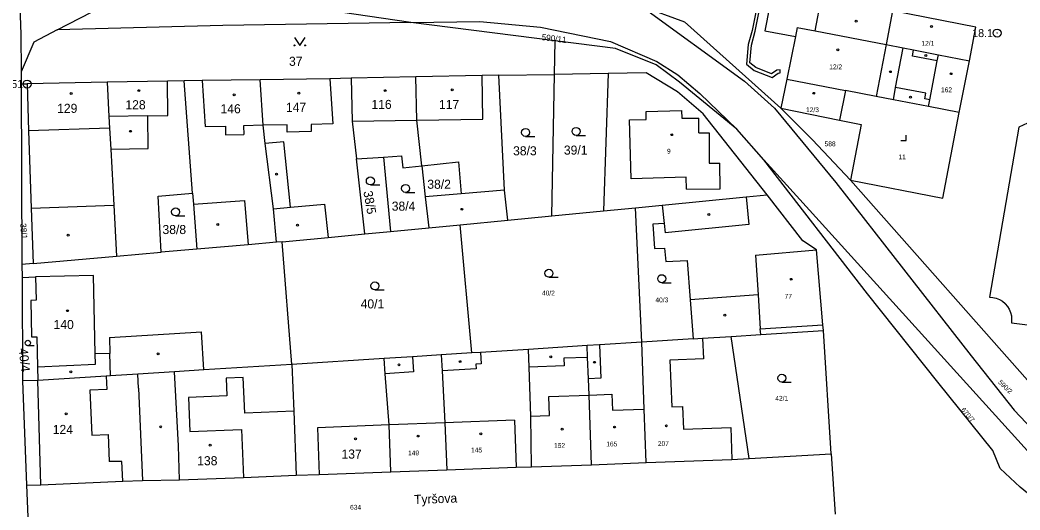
# Model space of a CAD drawing. Extents: x -758582 to -751794, y -998770 to -994350.
# Drawn here: x -755869.9 to -755682.4, y -995599.1 to -995507.3 of the extents above; entities that cross this region are included whole.
import ezdxf

# ---------------------------------------------------------------- set-up
doc = ezdxf.new("R2010")
doc.units = 0
for name, color, linetype in [('Hranice parcel', 7, 'Continuous'), ('Parcelní čísla', 7, 'Continuous'), ('Pop  PČ popisy', 7, 'Continuous'), ('Vnitřní kresba', 7, 'Continuous'), ('Věcná břemena k části', 7, 'Continuous'), ('Značky bodu BP', 7, 'Continuous'), ('Značky budov', 7, 'Continuous'), ('Značky kultur', 7, 'Continuous')]:
    doc.layers.add(name, color=color, linetype=linetype)

msp = doc.modelspace()

# ---------------------------------------------------------------- linework, layer by layer
at = {"layer": 'Hranice parcel'}
for p, q in [((-755796.67, -995507.74), (-755820.13, -995504.28)), ((-755796.67, -995507.74), (-755783.7, -995507.53)), ((-755769.59, -995511.17), (-755796.67, -995507.74)), ((-755769.71, -995517.44), (-755769.59, -995511.17)), ((-755693.81, -995524.59), (-755691.93, -995514.87)), ((-755869.7, -995516.97), (-755869.69, -995519.24)), ((-755795.69, -995517.91), (-755807.81, -995518.18)), ((-755780.15, -995517.61), (-755769.71, -995517.44)), ((-755770.23, -995543.96), (-755769.71, -995517.44)), ((-755759.63, -995517.28), (-755769.71, -995517.44)), ((-755759.63, -995517.28), (-755760.49, -995543.03)), ((-755869.69, -995519.24), (-755868.59, -995519.22)), ((-755869.69, -995519.24), (-755869.54, -995553.06)), ((-755853.58, -995518.9), (-755868.59, -995519.22)), ((-755837.55, -995539.67), (-755839.14, -995518.67)), ((-755726.18, -995518.34), (-755727.29, -995523.75)), ((-755726.18, -995518.34), (-755715.17, -995520.46)), ((-755742.45, -995521.01), (-755735.5, -995527.68)), ((-755715.17, -995520.46), (-755716.3, -995526)), ((-755709.43, -995521.57), (-755715.17, -995520.46)), ((-755727.29, -995523.75), (-755716.3, -995526)), ((-755693.81, -995524.59), (-755699.6, -995523.47)), ((-755682.68, -995527.3), (-755688.15, -995559.17)), ((-755730.44, -995533.46), (-755735.5, -995527.68)), ((-755806.83, -995533.28), (-755801.76, -995532.93)), ((-755801.76, -995532.93), (-755800.48, -995546.86)), ((-755805.25, -995547.32), (-755806.83, -995533.28)), ((-755794.59, -995534.55), (-755793.93, -995540.4)), ((-755711.02, -995558.53), (-755730.44, -995533.46)), ((-755714.19, -995537.28), (-755660.02, -995598.5)), ((-755793.93, -995540.4), (-755793.29, -995546.17)), ((-755760.49, -995543.03), (-755754.54, -995542.46)), ((-755754.54, -995542.46), (-755749.5, -995541.96)), ((-755753.36, -995567.61), (-755754.54, -995542.46)), ((-755778.44, -995544.75), (-755770.23, -995543.96)), ((-755770.23, -995543.96), (-755760.49, -995543.03)), ((-755800.48, -995546.86), (-755793.29, -995546.17)), ((-755793.29, -995546.17), (-755787.42, -995545.61)), ((-755787.42, -995545.61), (-755778.44, -995544.75)), ((-755785.21, -995569.63), (-755787.42, -995545.61)), ((-755805.25, -995547.32), (-755800.48, -995546.86)), ((-755820.76, -995548.81), (-755821.85, -995548.9)), ((-755818.96, -995571.78), (-755820.76, -995548.81)), ((-755867.44, -995552.88), (-755851.79, -995551.51)), ((-755851.79, -995551.51), (-755843.43, -995550.78)), ((-755836.76, -995550.2), (-755843.43, -995550.78)), ((-755867.44, -995552.88), (-755869.54, -995553.06)), ((-755869.54, -995553.06), (-755869.53, -995555.47)), ((-755869.53, -995555.47), (-755869.44, -995574.87)), ((-755733.22, -995589.42), (-755736.57, -995566.54)), ((-755717.83, -995588.55), (-755719.3, -995565.44)), ((-755763.57, -995568.26), (-755774.61, -995568.96)), ((-755743.71, -995566.99), (-755753.36, -995567.61)), ((-755801.66, -995570.68), (-755818.96, -995571.78)), ((-755785.21, -995569.63), (-755790.95, -995570)), ((-755866.58, -995574.81), (-755869.44, -995574.87)), ((-755869.44, -995574.87), (-755868.68, -995594.4)), ((-755733.22, -995589.42), (-755717.83, -995588.55)), ((-755717.83, -995588.55), (-755717.11, -995599.87)), ((-755773.99, -995591), (-755762.75, -995590.58)), ((-755762.75, -995590.58), (-755752.53, -995590.19)), ((-755800.38, -995591.92), (-755789.9, -995591.53)), ((-755868.68, -995594.4), (-755868.24, -995605.34)), ((-755850.65, -995593.69), (-755846.92, -995593.54)), ((-755846.92, -995593.54), (-755839.98, -995593.39))]:
    msp.add_line(p, q, dxfattribs=at)
for points in [[(-755872.01, -995486.03), (-755870.25, -995495.79), (-755869.73, -995509.94), (-755869.7, -995516.97)], [(-755862.96, -995509.12), (-755847.86, -995501.28), (-755820.13, -995504.28)], [(-755706.34, -995505.56), (-755719.62, -995503), (-755719.39, -995501.79), (-755728.49, -995500.03), (-755730.28, -995509.25), (-755724.55, -995510.36), (-755726.18, -995518.34)], [(-755753.53, -995504.57), (-755745.32, -995507.58), (-755727.29, -995523.75)], [(-755753.53, -995504.57), (-755734.09, -995518.71), (-755728.45, -995523.76), (-755716.95, -995537.68)], [(-755706.34, -995505.56), (-755707.55, -995511.85), (-755709.43, -995521.57)], [(-755691.93, -995514.87), (-755690.72, -995508.58), (-755706.34, -995505.56)], [(-755796.67, -995507.74), (-755831.86, -995508.3), (-755862.96, -995509.12)], [(-755783.7, -995507.53), (-755772.32, -995508.6), (-755759.23, -995511.25), (-755750.51, -995515.04), (-755746.57, -995517.5), (-755742.45, -995521.01)], [(-755862.96, -995509.12), (-755867.35, -995511.4), (-755869.7, -995516.97)], [(-755735.5, -995527.68), (-755746.29, -995518.89), (-755750.64, -995515.68), (-755758.3, -995512.6), (-755769.59, -995511.17)], [(-755699.6, -995523.47), (-755699.36, -995522.23), (-755697.95, -995514.93), (-755702.61, -995514.02), (-755702.39, -995512.85), (-755697.72, -995513.75), (-755691.93, -995514.87)], [(-755807.81, -995518.18), (-755811.84, -995518.26), (-755824.87, -995518.44)], [(-755807.81, -995518.18), (-755807.63, -995526.23), (-755806.83, -995533.28)], [(-755780.15, -995517.61), (-755783.28, -995517.66), (-755795.69, -995517.91)], [(-755794.59, -995534.55), (-755795.54, -995526.03), (-755795.69, -995517.91)], [(-755778.44, -995544.75), (-755779.09, -995539.12), (-755780.15, -995517.61)], [(-755729.81, -995539.99), (-755741.81, -995524.84), (-755746.65, -995520.74), (-755752.52, -995517.16), (-755759.63, -995517.28)], [(-755868.59, -995519.22), (-755868.29, -995528.03), (-755867.8, -995542.49), (-755867.44, -995552.88)], [(-755839.14, -995518.67), (-755842.28, -995518.7), (-755853.58, -995518.9)], [(-755853.58, -995518.9), (-755853.23, -995525.34), (-755853.11, -995527.51), (-755852.89, -995531.44), (-755852.31, -995541.96), (-755851.79, -995551.51)], [(-755824.87, -995518.44), (-755835.78, -995518.6), (-755839.14, -995518.67)], [(-755821.85, -995548.9), (-755822.37, -995542.65), (-755823.92, -995530.41), (-755824.35, -995526.98), (-755824.87, -995518.44)], [(-755699.6, -995523.47), (-755706.18, -995522.2), (-755709.43, -995521.57)], [(-755727.29, -995523.75), (-755721.34, -995529.7), (-755714.19, -995537.28)], [(-755714.19, -995537.28), (-755696.91, -995540.63), (-755693.81, -995524.59)], [(-755678.69, -995524.38), (-755679.25, -995525.07), (-755679.88, -995525.7), (-755680.33, -995526.07), (-755681.06, -995526.57), (-755681.85, -995526.98), (-755682.68, -995527.3)], [(-755716.3, -995526), (-755712.22, -995526.83), (-755714.19, -995537.28)], [(-755801.76, -995532.93), (-755798.37, -995532.7), (-755798.17, -995534.92), (-755794.59, -995534.55)], [(-755794.59, -995534.55), (-755787.73, -995533.84), (-755787.18, -995539.82), (-755793.93, -995540.4)], [(-755730.44, -995533.46), (-755723.71, -995540.87), (-755670.24, -995599.89), (-755662.87, -995606.2)], [(-755716.95, -995537.68), (-755691.56, -995570.18), (-755683.54, -995580.35), (-755676.79, -995587.47), (-755667.91, -995594.3), (-755659.73, -995599.25), (-755651.07, -995602.85), (-755627.48, -995607.66), (-755571.2, -995617.75), (-755557.19, -995620.88), (-755550.82, -995622.5)], [(-755843.43, -995550.78), (-755843.98, -995540.24), (-755837.55, -995539.67)], [(-755837.55, -995539.67), (-755837.39, -995541.77), (-755836.76, -995550.2)], [(-755749.5, -995541.96), (-755733.79, -995540.39), (-755729.81, -995539.99)], [(-755719.3, -995565.44), (-755719.37, -995564.36), (-755720.6, -995550.34), (-755723.16, -995548.61), (-755729.81, -995539.99)], [(-755749.5, -995541.96), (-755749.16, -995545.35), (-755751.25, -995545.52), (-755750.95, -995550.07), (-755749.06, -995550), (-755748.86, -995552.53), (-755744.82, -995552.33), (-755744.26, -995559.71), (-755743.71, -995566.99)], [(-755820.76, -995548.81), (-755812.15, -995547.98), (-755805.25, -995547.32)], [(-755821.85, -995548.9), (-755827.12, -995549.36), (-755836.76, -995550.2)], [(-755869.53, -995555.47), (-755867.01, -995555.37), (-755866.91, -995559.77), (-755867.91, -995559.79), (-755867.76, -995566.64), (-755866.76, -995566.62), (-755866.64, -995572.22), (-755866.58, -995574.81)], [(-755665.13, -995605.21), (-755674.01, -995599.68), (-755677.27, -995598.94), (-755682.38, -995594.8), (-755686.16, -995591.27), (-755687.53, -995587.93), (-755697.87, -995575.1), (-755711.02, -995558.53)], [(-755688.15, -995559.17), (-755687.51, -995559.22), (-755686.88, -995559.38), (-755686.28, -995559.63), (-755685.73, -995559.96), (-755685.24, -995560.38), (-755685.2, -995560.42), (-755684.79, -995560.91), (-755684.45, -995561.46), (-755684.21, -995562.06), (-755684.06, -995562.69), (-755684, -995563.33), (-755684.05, -995563.98)], [(-755684.05, -995563.98), (-755668.06, -995566), (-755666.95, -995567.08), (-755655.08, -995568.37)], [(-755743.71, -995566.99), (-755741.93, -995566.88), (-755736.57, -995566.54)], [(-755736.57, -995566.54), (-755731.05, -995566.19), (-755719.3, -995565.44)], [(-755753.36, -995567.61), (-755761.27, -995568.11), (-755763.57, -995568.26)], [(-755762.75, -995590.58), (-755763.23, -995577.52), (-755763.34, -995574.46), (-755763.49, -995570.47), (-755763.57, -995568.26)], [(-755752.53, -995590.19), (-755752.9, -995580.15), (-755753.36, -995567.61)], [(-755790.95, -995570), (-755796.33, -995570.34), (-755801.66, -995570.68)], [(-755800.38, -995591.92), (-755800.69, -995583.13), (-755801.43, -995573.57), (-755801.66, -995570.68)], [(-755790.95, -995570), (-755790.79, -995572.97), (-755790.25, -995582.72), (-755789.9, -995591.53)], [(-755774.61, -995568.96), (-755783.57, -995569.53), (-755785.21, -995569.63)], [(-755773.99, -995591), (-755774.12, -995581.47), (-755774.48, -995572.29), (-755774.61, -995568.96)], [(-755818.96, -995571.78), (-755835.46, -995572.83), (-755840.93, -995573.18)], [(-755818.96, -995571.78), (-755818.6, -995580.57), (-755818.12, -995592.56)], [(-755840.93, -995573.18), (-755847.83, -995573.62), (-755852.92, -995573.94), (-755853.77, -995573.99), (-755866.58, -995574.81)], [(-755839.98, -995593.39), (-755840.21, -995587.06), (-755840.93, -995573.18)], [(-755752.53, -995590.19), (-755736.43, -995589.6), (-755733.22, -995589.42)], [(-755789.9, -995591.53), (-755776.87, -995591.04), (-755773.99, -995591)], [(-755839.98, -995593.39), (-755828.01, -995592.96), (-755818.12, -995592.56)], [(-755818.12, -995592.56), (-755813.81, -995592.39), (-755800.38, -995591.92)], [(-755868.68, -995594.4), (-755866, -995594.32), (-755850.65, -995593.69)]]:
    msp.add_lwpolyline(points, dxfattribs=at)
at = {"layer": 'Vnitřní kresba'}
for p, q in [((-755720.83, -995509.28), (-755719.62, -995503)), ((-755724.2, -995508.63), (-755724.55, -995510.36)), ((-755724.2, -995508.63), (-755720.83, -995509.28)), ((-755720.83, -995509.28), (-755707.55, -995511.85)), ((-755707.55, -995511.85), (-755704.36, -995512.48)), ((-755705.75, -995519.91), (-755704.36, -995512.48)), ((-755704.36, -995512.48), (-755702.39, -995512.85)), ((-755697.95, -995514.93), (-755697.72, -995513.75)), ((-755783.15, -995525.83), (-755783.28, -995517.66)), ((-755842.17, -995525.15), (-755842.28, -995518.7)), ((-755835.78, -995518.6), (-755835.21, -995527.19)), ((-755811.84, -995518.26), (-755811.25, -995526.73)), ((-755706.18, -995522.2), (-755705.75, -995519.91)), ((-755700.1, -995520.97), (-755705.75, -995519.91)), ((-755700.3, -995522.05), (-755700.1, -995520.97)), ((-755699.36, -995522.23), (-755700.3, -995522.05)), ((-755845.96, -995525.22), (-755853.23, -995525.34)), ((-755845.96, -995525.22), (-755842.17, -995525.15)), ((-755845.86, -995531.31), (-755845.96, -995525.22)), ((-755752.55, -995524.39), (-755745.9, -995524.21)), ((-755752.5, -995525.89), (-755752.55, -995524.39)), ((-755745.9, -995524.21), (-755745.86, -995525.65)), ((-755745.86, -995525.65), (-755742.66, -995525.63)), ((-755742.64, -995528.4), (-755742.66, -995525.63)), ((-755853.11, -995527.51), (-755868.29, -995528.03)), ((-755835.21, -995527.19), (-755831.41, -995527.12)), ((-755831.41, -995527.12), (-755831.38, -995528.74)), ((-755824.35, -995526.98), (-755828.01, -995527.05)), ((-755828.01, -995527.05), (-755827.98, -995528.68)), ((-755819.85, -995526.89), (-755824.35, -995526.98)), ((-755819.82, -995528.24), (-755819.85, -995526.89)), ((-755811.25, -995526.73), (-755815.35, -995526.81)), ((-755815.35, -995526.81), (-755815.33, -995528.16)), ((-755807.63, -995526.23), (-755795.54, -995526.03)), ((-755795.54, -995526.03), (-755783.15, -995525.83)), ((-755755.65, -995525.98), (-755752.5, -995525.89)), ((-755755.35, -995536.98), (-755755.65, -995525.98)), ((-755831.38, -995528.74), (-755827.98, -995528.68)), ((-755815.33, -995528.16), (-755819.82, -995528.24)), ((-755742.64, -995528.4), (-755740.73, -995528.38)), ((-755740.73, -995528.38), (-755740.69, -995534.08)), ((-755852.89, -995531.44), (-755845.86, -995531.31)), ((-755820.46, -995530.07), (-755823.92, -995530.41)), ((-755819.17, -995542.35), (-755820.46, -995530.07)), ((-755740.69, -995534.08), (-755738.69, -995534.07)), ((-755738.67, -995538.87), (-755738.69, -995534.07)), ((-755745.05, -995536.69), (-755755.35, -995536.98)), ((-755744.99, -995538.93), (-755745.05, -995536.69)), ((-755779.09, -995539.12), (-755787.18, -995539.82)), ((-755744.99, -995538.93), (-755738.67, -995538.87)), ((-755733.79, -995540.39), (-755733.27, -995545.59)), ((-755867.8, -995542.49), (-755852.31, -995541.96)), ((-755837.39, -995541.77), (-755827.82, -995541.1)), ((-755827.82, -995541.1), (-755827.12, -995549.36)), ((-755822.37, -995542.65), (-755819.17, -995542.35)), ((-755819.17, -995542.35), (-755812.85, -995541.77)), ((-755812.85, -995541.77), (-755812.15, -995547.98)), ((-755749.16, -995545.35), (-755748.98, -995547.16)), ((-755733.27, -995545.59), (-755748.98, -995547.16)), ((-755732.02, -995551.34), (-755720.6, -995550.34)), ((-755732.02, -995551.34), (-755731.54, -995558.74)), ((-755856.11, -995555.13), (-755867.01, -995555.37)), ((-755855.79, -995569.77), (-755856.11, -995555.13)), ((-755731.54, -995558.74), (-755744.26, -995559.71)), ((-755731.54, -995558.74), (-755731.12, -995565.12)), ((-755731.12, -995565.12), (-755719.37, -995564.36)), ((-755853.16, -995566.72), (-755835.89, -995565.66)), ((-755853.16, -995566.72), (-755853.09, -995569.71)), ((-755835.46, -995572.83), (-755835.89, -995565.66)), ((-755741.93, -995566.88), (-755741.79, -995570.75)), ((-755731.05, -995566.19), (-755731.12, -995565.12)), ((-755761.27, -995568.11), (-755761.03, -995574.37)), ((-755853.09, -995569.71), (-755855.79, -995569.77)), ((-755855.75, -995571.72), (-755855.79, -995569.77)), ((-755852.92, -995573.94), (-755853.09, -995569.71)), ((-755796.33, -995570.34), (-755796.12, -995573.16)), ((-755783.57, -995569.53), (-755783.45, -995571.66)), ((-755763.49, -995570.47), (-755767.97, -995570.64)), ((-755767.97, -995570.64), (-755767.92, -995572.03)), ((-755866.64, -995572.22), (-755855.75, -995571.72)), ((-755783.45, -995571.66), (-755784.45, -995571.72)), ((-755784.45, -995571.72), (-755784.4, -995572.62)), ((-755767.92, -995572.03), (-755774.48, -995572.29)), ((-755741.79, -995570.75), (-755748.06, -995570.98)), ((-755748.06, -995570.98), (-755747.74, -995579.73)), ((-755853.77, -995573.99), (-755853.62, -995576.5)), ((-755847.72, -995576.25), (-755847.83, -995573.62)), ((-755828.06, -995574.25), (-755831.26, -995574.37)), ((-755831.26, -995574.37), (-755831.13, -995577.67)), ((-755827.79, -995580.94), (-755828.06, -995574.25)), ((-755796.12, -995573.16), (-755801.43, -995573.57)), ((-755784.4, -995572.62), (-755790.79, -995572.97)), ((-755761.03, -995574.37), (-755763.34, -995574.46)), ((-755866, -995594.32), (-755866.58, -995574.81)), ((-755847.72, -995576.25), (-755846.92, -995593.54)), ((-755853.62, -995576.5), (-755856.82, -995576.63)), ((-755856.82, -995576.63), (-755856.47, -995585.02)), ((-755831.13, -995577.67), (-755838.32, -995577.96)), ((-755838.32, -995577.96), (-755838.06, -995584.36)), ((-755770.79, -995577.8), (-755763.23, -995577.52)), ((-755770.66, -995581.35), (-755770.79, -995577.8)), ((-755763.23, -995577.52), (-755758.93, -995577.37)), ((-755758.93, -995577.37), (-755758.82, -995580.36)), ((-755747.74, -995579.73), (-755745.7, -995579.65)), ((-755745.7, -995579.65), (-755745.54, -995583.93)), ((-755818.6, -995580.57), (-755827.79, -995580.94)), ((-755774.12, -995581.47), (-755770.66, -995581.35)), ((-755758.82, -995580.36), (-755752.9, -995580.15)), ((-755800.69, -995583.13), (-755814.15, -995583.66)), ((-755814.15, -995583.66), (-755813.81, -995592.39)), ((-755790.25, -995582.72), (-755800.69, -995583.13)), ((-755777.2, -995582.21), (-755790.25, -995582.72)), ((-755777.2, -995582.21), (-755776.87, -995591.04)), ((-755745.54, -995583.93), (-755736.65, -995583.6)), ((-755736.65, -995583.6), (-755736.43, -995589.6)), ((-755856.47, -995585.02), (-755853.38, -995584.89)), ((-755853.38, -995584.89), (-755853.17, -995590)), ((-755838.06, -995584.36), (-755828.37, -995583.97)), ((-755828.37, -995583.97), (-755828.01, -995592.96)), ((-755850.83, -995589.99), (-755853.17, -995590)), ((-755850.65, -995593.69), (-755850.83, -995589.99))]:
    msp.add_line(p, q, dxfattribs=at)
at = {"layer": 'Věcná břemena k části'}
msp.add_lwpolyline([(-755727.37, -995517.16), (-755727.43, -995516.56), (-755728, -995516.63), (-755729.01, -995517.34), (-755731.97, -995516.17), (-755733.1, -995515.27), (-755732.79, -995511.97), (-755732.08, -995509.34), (-755730.78, -995502.73), (-755730, -995501.44), (-755728.78, -995501.52), (-755728.66, -995500.93), (-755730.32, -995500.82), (-755731.35, -995502.51), (-755732.66, -995509.2), (-755733.38, -995511.86), (-755733.72, -995515.53), (-755732.28, -995516.69), (-755728.93, -995518.02), (-755727.77, -995517.21)], close=True, dxfattribs=at)
at = {"layer": 'Značky bodu BP'}
for centre, radius in [((-755686.72, -995509.7), 0.75), ((-755686.72, -995509.7), 0.03), ((-755868.57, -995519.25), 0.75), ((-755868.57, -995519.25), 0.03)]:
    msp.add_circle(centre, radius, dxfattribs=at)
at = {"layer": 'Značky budov'}
for centre in [(-755713.15, -995507.48), (-755699.03, -995508.48), (-755716.57, -995512.83), (-755700.09, -995513.89), (-755706.74, -995516.94), (-755695.36, -995517.31), (-755860.31, -995521.02), (-755847.65, -995520.48), (-755829.75, -995521.29), (-755817.63, -995520.95), (-755801.47, -995520.48), (-755788.87, -995520.35), (-755721.11, -995520.98), (-755702.95, -995521.7), (-755849.2, -995528.1), (-755747.73, -995528.74), (-755821.8, -995536.12), (-755787.05, -995542.72), (-755740.79, -995543.7), (-755832.85, -995545.55), (-755817.9, -995545.69), (-755860.87, -995547.57), (-755725.31, -995555.83), (-755861, -995561.72), (-755737.76, -995562.56), (-755844.03, -995569.8), (-755770.42, -995570.38), (-755798.86, -995571.86), (-755787.42, -995571.26), (-755762.2, -995571.39), (-755860.39, -995573.17), (-755861.27, -995581.05), (-755843.54, -995583.47), (-755768.26, -995583.92), (-755758.43, -995583.52), (-755748.74, -995583.31), (-755807.01, -995585.74), (-755795.29, -995585.2), (-755783.51, -995584.79), (-755834.27, -995586.91)]:
    msp.add_circle(centre, 0.175, dxfattribs=at)
at = {"layer": 'Značky kultur'}
for p, q in [((-755775.14, -995529.07), (-755773.39, -995529.07)), ((-755765.65, -995528.87), (-755763.9, -995528.87)), ((-755703.75, -995529.82), (-755703.75, -995528.82)), ((-755704.75, -995529.82), (-755703.75, -995529.82)), ((-755804.23, -995538.16), (-755802.48, -995538.16)), ((-755797.63, -995539.57), (-755795.88, -995539.57)), ((-755840.74, -995543.95), (-755838.99, -995543.95)), ((-755770.75, -995555.46), (-755769, -995555.46)), ((-755749.61, -995556.47), (-755747.86, -995556.47)), ((-755803.38, -995557.82), (-755801.63, -995557.82)), ((-755868.44, -995568.27), (-755867.26, -995568.27)), ((-755727.08, -995575.11), (-755725.33, -995575.11))]:
    msp.add_line(p, q, dxfattribs=at)
msp.add_lwpolyline([(-755818.46, -995510.52), (-755817.46, -995512.02), (-755816.46, -995510.52)], dxfattribs=at)
for centre, radius in [((-755818.46, -995512.02), 0.1), ((-755816.46, -995512.02), 0.1), ((-755775.14, -995528.32), 0.75), ((-755765.65, -995528.12), 0.75), ((-755804.23, -995537.41), 0.75), ((-755797.63, -995538.82), 0.75), ((-755840.74, -995543.2), 0.75), ((-755770.75, -995554.71), 0.75), ((-755749.61, -995555.72), 0.75), ((-755803.38, -995557.07), 0.75), ((-755868.44, -995567.77), 0.502), ((-755727.08, -995574.36), 0.75)]:
    msp.add_circle(centre, radius, dxfattribs=at)

# ---------------------------------------------------------------- texts
at = {"layer": 'Parcelní čísla'}
for s, height, rotation, p in [('590/11', 1.14, 353, (-755772.17, -995511)), ('38/5', 1.7, 280, (-755805.54, -995539.4)), ('38/1', 1.14, 275, (-755869.89, -995545.4)), ('40/4', 1.7, 276, (-755870.16, -995568.84)), ('590/2', 0.9, 316, (-755686.61, -995575.22)), ('670/7', 0.9, 310, (-755693.54, -995580.32))]:
    msp.add_text(s, height=height, rotation=rotation, dxfattribs=at).set_placement(p)
for s, height, p in [('12/1', 0.9, (-755700.92, -995512.07)), ('37', 1.7, (-755819.48, -995515.84)), ('12/2', 0.9, (-755718.2, -995516.48)), ('162', 0.9, (-755697.25, -995520.78)), ('129', 1.7, (-755862.95, -995524.65)), ('128', 1.7, (-755850.15, -995523.98)), ('146', 1.7, (-755832.32, -995524.73)), ('147', 1.7, (-755820.06, -995524.46)), ('116', 1.7, (-755804.03, -995523.92)), ('117', 1.7, (-755791.36, -995523.92)), ('12/3', 0.9, (-755722.55, -995524.51)), ('38/3', 1.7, (-755777.47, -995532.61)), ('39/1', 1.7, (-755767.95, -995532.48)), ('588', 0.9, (-755719.07, -995530.91)), ('9', 0.9, (-755748.61, -995532.28)), ('11', 0.9, (-755705.22, -995533.35)), ('38/2', 1.7, (-755793.55, -995538.87)), ('38/4', 1.7, (-755800.22, -995542.98)), ('38/8', 1.7, (-755843.2, -995547.36)), ('40/2', 0.9, (-755772.05, -995558.86)), ('40/3', 0.9, (-755750.79, -995560.15)), ('77', 0.9, (-755726.57, -995559.47)), ('40/1', 1.7, (-755806.05, -995561.29)), ('140', 1.7, (-755863.62, -995565.16)), ('42/1', 0.9, (-755728.31, -995578.58)), ('124', 1.7, (-755863.77, -995584.82)), ('145', 0.9, (-755785.36, -995588.28)), ('152', 0.9, (-755769.79, -995587.41)), ('165', 0.9, (-755760, -995587.14)), ('207', 0.9, (-755750.33, -995587.07)), ('138', 1.7, (-755836.69, -995590.68)), ('137', 1.7, (-755809.64, -995589.43)), ('149', 0.9, (-755797.16, -995588.82)), ('634', 0.9, (-755808.03, -995599))]:
    msp.add_text(s, height=height, dxfattribs=at).set_placement(p)
at = {"layer": 'Pop  PČ popisy'}
msp.add_text('Tyršova', height=1.7, rotation=2, dxfattribs=at).set_placement((-755796.01, -995597.94))
at = {"layer": 'Značky bodu BP'}
for s, p in [('18.1', (-755691.4, -995510.45)), ('651', (-755872.67, -995520))]:
    msp.add_text(s, height=1.5, dxfattribs=at).set_placement(p)

doc.saveas('drawing.dxf')
